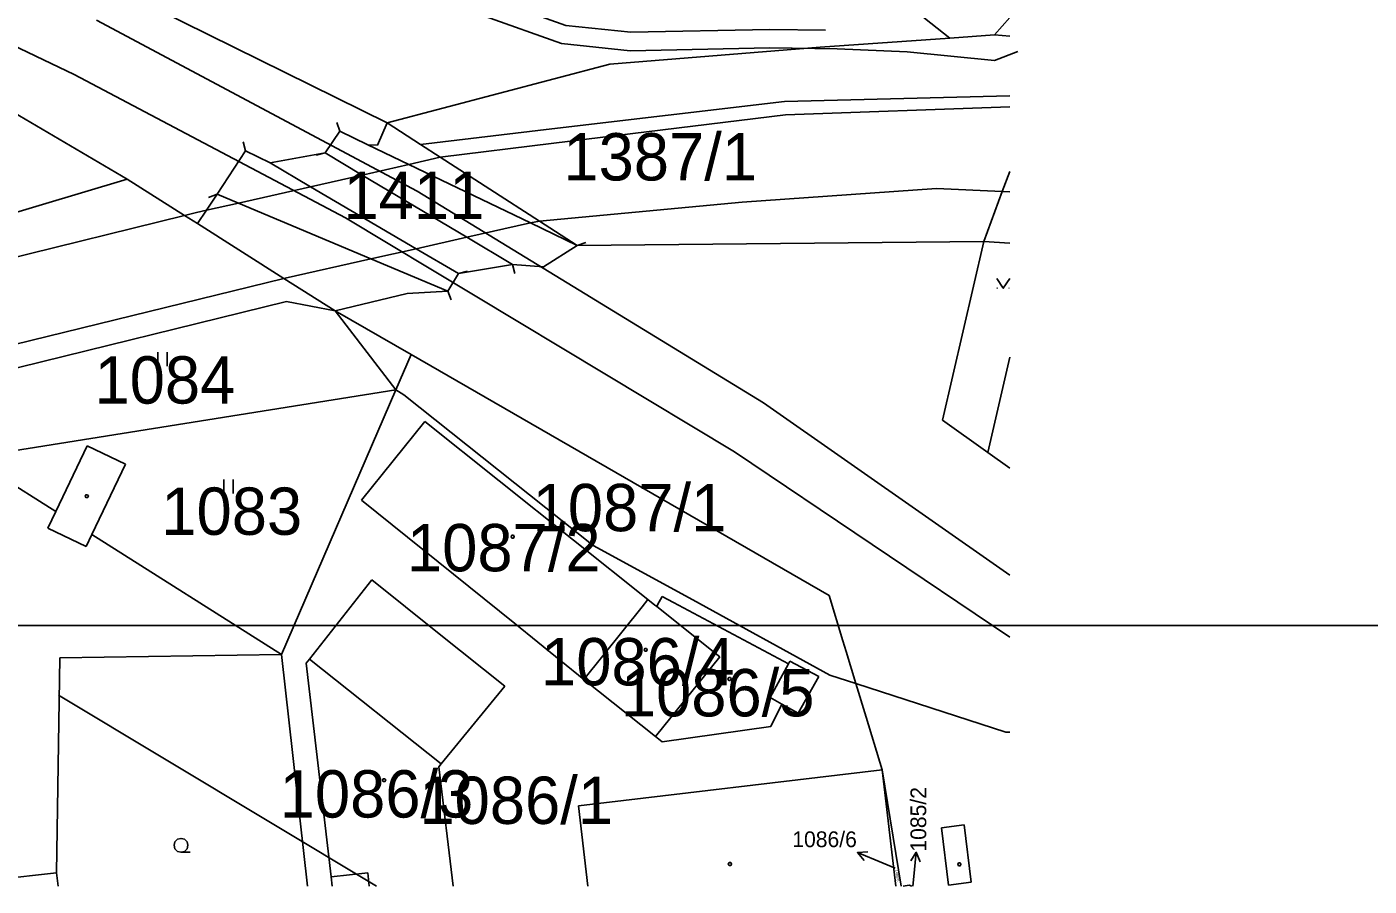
# Model space of a CAD drawing. Extents: x -510185 to -506993, y -1126306 to -1123642.
# Drawn here: x -507996.7 to -507852.1, y -1126306.3 to -1126213.7 of the extents above; entities that cross this region are included whole.
import ezdxf

# ---------------------------------------------------------------- set-up
doc = ezdxf.new("R2010")
doc.units = 0
for name, color, linetype in [('ochranná pásma', 7, 'Continuous'), ('parcelni hranice', 7, 'Continuous'), ('u_dráha', 7, 'Continuous'), ('u_kabely', 7, 'Continuous'), ('u_teliasonera', 7, 'Continuous'), ('x_formát_rám', 7, 'Continuous'), ('ˇ2', 7, 'Continuous'), ('ˇ3', 7, 'Continuous'), ('ˇ4', 7, 'Continuous'), ('ˇ5', 7, 'Continuous'), ('ˇ7', 7, 'Continuous')]:
    doc.layers.add(name, color=color, linetype=linetype)

msp = doc.modelspace()

# ---------------------------------------------------------------- linework, layer by layer
at = {"layer": 'ochranná pásma'}
msp.add_line((-507959.08, -1126306.31), (-507993.31, -1126285.75), dxfattribs=at)
at = {"layer": 'parcelni hranice'}
for p, q in [((-507897.31, -1126214.94), (-507956.02, -1126168.46)), ((-508037.97, -1126199.6), (-507985.92, -1126230.13)), ((-507957.94, -1126224.08), (-507989.62, -1126208.41)), ((-507892.48, -1126214.6), (-507890.86, -1126212.73)), ((-507892.48, -1126214.6), (-507897.31, -1126214.94)), ((-507890.86, -1126214.73), (-507892.48, -1126214.6)), ((-507911.27, -1126215.91), (-507933.94, -1126217.74)), ((-507897.31, -1126214.94), (-507911.27, -1126215.91)), ((-507933.94, -1126217.74), (-507957.94, -1126224.08)), ((-507958.98, -1126226.47), (-507957.94, -1126224.08)), ((-507954.34, -1126226.4), (-507957.94, -1126224.08)), ((-507964.6, -1126227.31), (-507963.02, -1126224.98)), ((-507963.02, -1126224.98), (-507959.99, -1126226.44)), ((-507976.24, -1126231.74), (-507973.17, -1126227.09)), ((-507973.17, -1126227.09), (-507970.54, -1126228.38)), ((-507970.54, -1126228.38), (-507964.6, -1126227.31)), ((-507959.99, -1126226.44), (-507958.98, -1126226.47)), ((-507952.2, -1126227.78), (-507954.34, -1126226.4)), ((-507941.52, -1126234.65), (-507952.2, -1126227.78)), ((-508042.01, -1126246.97), (-507985.92, -1126230.13)), ((-507985.92, -1126230.13), (-507979.74, -1126234.05)), ((-507890.86, -1126229.3), (-507891.66, -1126231.47)), ((-507977.4, -1126233.49), (-507976.24, -1126231.74)), ((-507891.66, -1126231.47), (-507893.65, -1126236.87)), ((-507979.74, -1126234.05), (-507978.35, -1126234.93)), ((-507978.35, -1126234.93), (-507977.4, -1126233.49)), ((-507937.44, -1126237.28), (-507941.52, -1126234.65)), ((-507978.35, -1126234.93), (-507969.05, -1126240.83)), ((-507937.44, -1126237.28), (-507941.09, -1126239.59)), ((-507893.65, -1126236.87), (-507937.44, -1126237.28)), ((-507898.09, -1126256.12), (-507893.65, -1126236.87)), ((-507893.65, -1126236.87), (-507890.86, -1126237.02)), ((-507950.24, -1126240.32), (-507951.4, -1126242.22)), ((-507944.41, -1126239.34), (-507950.24, -1126240.32)), ((-507941.09, -1126239.59), (-507944.41, -1126239.34)), ((-507969.05, -1126240.83), (-507963.51, -1126244.34)), ((-508005.22, -1126252.3), (-507968.77, -1126243.32)), ((-507968.77, -1126243.32), (-507963.51, -1126244.34)), ((-507955.75, -1126242.47), (-507963.51, -1126244.34)), ((-507951.4, -1126242.22), (-507955.75, -1126242.47)), ((-507955.35, -1126249.04), (-507963.51, -1126244.34)), ((-507956.99, -1126252.84), (-507955.35, -1126249.04)), ((-507910.3, -1126275), (-507955.35, -1126249.04)), ((-507890.86, -1126249.3), (-507893.23, -1126259.59)), ((-508002.79, -1126260.16), (-507956.99, -1126252.84)), ((-507956.99, -1126252.84), (-507969.3, -1126281.36)), ((-507956.12, -1126253.37), (-507956.99, -1126252.84)), ((-507935.72, -1126269.6), (-507956.12, -1126253.37)), ((-507960.67, -1126264.73), (-507953.86, -1126256.24)), ((-507953.86, -1126256.24), (-507929.83, -1126275.42)), ((-507893.23, -1126259.59), (-507898.09, -1126256.12)), ((-507993.63, -1126265.95), (-507990.25, -1126258.86)), ((-507990.25, -1126258.86), (-507986.11, -1126260.83)), ((-508002.79, -1126260.16), (-507993.63, -1126265.95)), ((-507986.11, -1126260.83), (-507989.73, -1126268.43)), ((-507890.86, -1126261.28), (-507893.23, -1126259.59)), ((-507944.18, -1126278.03), (-507960.67, -1126264.73)), ((-507989.73, -1126268.43), (-507969.3, -1126281.36)), ((-507924.98, -1126275.48), (-507935.72, -1126269.6)), ((-507965.51, -1126280.86), (-507959.58, -1126273.29)), ((-507959.58, -1126273.29), (-507952.32, -1126279.11)), ((-507928.79, -1126275.99), (-507928.31, -1126275.1)), ((-507928.31, -1126275.1), (-507927.07, -1126275.76)), ((-507908.82, -1126279.87), (-507910.3, -1126275)), ((-507930.46, -1126276.21), (-507936.73, -1126284.03)), ((-507929.83, -1126275.42), (-507930.46, -1126276.21)), ((-507929.83, -1126275.42), (-507929.07, -1126276.02)), ((-507929.07, -1126276.02), (-507928.89, -1126276.17)), ((-507928.89, -1126276.17), (-507928.79, -1126275.99)), ((-507928.89, -1126276.17), (-507922.1, -1126281.6)), ((-507927.07, -1126275.76), (-507914.69, -1126282.36)), ((-507910.22, -1126283.57), (-507924.98, -1126275.48)), ((-507936.73, -1126284.03), (-507944.18, -1126278.03)), ((-507952.32, -1126279.11), (-507945.23, -1126284.78)), ((-507966.29, -1126281.85), (-507965.51, -1126280.86)), ((-507908.82, -1126279.87), (-507908.47, -1126281.03)), ((-507908.47, -1126281.03), (-507907.42, -1126284.48)), ((-507993.2, -1126281.7), (-507993.55, -1126304.86)), ((-507969.3, -1126281.36), (-507993.2, -1126281.7)), ((-507969.3, -1126281.36), (-507966.52, -1126306.31)), ((-507966.63, -1126282.28), (-507966.29, -1126281.85)), ((-507963.96, -1126305.32), (-507966.63, -1126282.28)), ((-507922.1, -1126281.6), (-507929.01, -1126290.19)), ((-507914.69, -1126282.36), (-507914.54, -1126282.08)), ((-507914.54, -1126282.08), (-507911.43, -1126283.73)), ((-507929.01, -1126290.19), (-507936.73, -1126284.03)), ((-507911.43, -1126283.73), (-507913.64, -1126287.69)), ((-507907.42, -1126284.48), (-507910.22, -1126283.57)), ((-507945.23, -1126284.78), (-507952.11, -1126293.15)), ((-507907.42, -1126284.48), (-507906.32, -1126288.11)), ((-507891.26, -1126289.72), (-507907.42, -1126284.48)), ((-507915.42, -1126286.69), (-507916.59, -1126289.11)), ((-507913.64, -1126287.69), (-507915.42, -1126286.69)), ((-507906.32, -1126288.11), (-507904.59, -1126293.79)), ((-507916.59, -1126289.11), (-507928.31, -1126290.75)), ((-507890.86, -1126289.72), (-507891.26, -1126289.72)), ((-507928.31, -1126290.75), (-507929.01, -1126290.19)), ((-507952.11, -1126293.15), (-507952.35, -1126293.44)), ((-507952.35, -1126293.44), (-507950.83, -1126306.31)), ((-507937.31, -1126297.66), (-507904.59, -1126293.79)), ((-507904.59, -1126293.79), (-507902.55, -1126306.31)), ((-507904.59, -1126293.79), (-507903.11, -1126306.31)), ((-507936.32, -1126306.31), (-507937.31, -1126297.66)), ((-507993.55, -1126304.86), (-507993.37, -1126306.31)), ((-507963.84, -1126306.31), (-507963.96, -1126305.32)), ((-507902.34, -1126306.31), (-507901.68, -1126306.22)), ((-507901.68, -1126306.22), (-507901.39, -1126306.31))]:
    msp.add_line(p, q, dxfattribs=at)
at = {"layer": 'u_dráha'}
for p, q in [((-508052.7, -1126189.93), (-507991.63, -1126218.85)), ((-507989.25, -1126213.01), (-507954.68, -1126231.42)), ((-507991.63, -1126218.85), (-507962.41, -1126234.32)), ((-507954.68, -1126231.42), (-507917.39, -1126254.25)), ((-507920.49, -1126259.5), (-507962.41, -1126234.32)), ((-507917.39, -1126254.25), (-507890.86, -1126272.79)), ((-507890.86, -1126279.49), (-507920.49, -1126259.5))]:
    msp.add_line(p, q, dxfattribs=at)
at = {"layer": 'u_kabely'}
msp.add_lwpolyline([(-508080.77, -1126135.48), (-508047.08, -1126150.77), (-508038.75, -1126154.81), (-508016.73, -1126165.22), (-508010.3, -1126169.28), (-508006.75, -1126171.93), (-508002.08, -1126176.04), (-507985.3, -1126188.08), (-507972.36, -1126197.23), (-507966.36, -1126201.38), (-507956.15, -1126208.04), (-507947.45, -1126212.56), (-507939.14, -1126215.53), (-507931.75, -1126216.31), (-507916.7, -1126216), (-507909.46, -1126216.1), (-507901.89, -1126216.41), (-507892.49, -1126217.34), (-507890, -1126216.4)], dxfattribs=at)
at = {"layer": 'u_teliasonera'}
msp.add_lwpolyline([(-508079.95, -1126133.66), (-508046.23, -1126148.96), (-508037.89, -1126153.01), (-508015.77, -1126163.46), (-508009.16, -1126167.63), (-508005.49, -1126170.38), (-508000.83, -1126174.47), (-507984.14, -1126186.45), (-507971.21, -1126195.59), (-507965.24, -1126199.72), (-507955.14, -1126206.31), (-507946.65, -1126210.72), (-507938.69, -1126213.57), (-507931.67, -1126214.31), (-507916.71, -1126214), (-507910.72, -1126214.08)], dxfattribs=at)
at = {"layer": 'x_formát_rám'}
msp.add_lwpolyline([(-510158.52, -1126278.21), (-507008.52, -1126278.21), (-507008.52, -1123673.61), (-510158.52, -1123673.61)], close=True, dxfattribs=at)
at = {"layer": 'ˇ3'}
for points in [[(-507892.26, -1126240.85), (-507891.56, -1126241.9), (-507890.86, -1126240.85)], [(-507892.23, -1126241.9), (-507892.16, -1126241.9)], [(-507890.97, -1126241.9), (-507890.9, -1126241.9)], [(-507982.61, -1126248.79), (-507982.61, -1126250.29)], [(-507981.61, -1126250.29), (-507981.61, -1126248.79)], [(-507975.5, -1126262.5), (-507975.5, -1126264)], [(-507974.5, -1126264), (-507974.5, -1126262.5)], [(-507980.13, -1126302.66), (-507980.51, -1126302.56), (-507980.78, -1126302.28), (-507980.88, -1126301.91), (-507980.78, -1126301.53), (-507980.51, -1126301.26), (-507980.13, -1126301.16), (-507979.76, -1126301.26), (-507979.48, -1126301.53), (-507979.38, -1126301.91), (-507979.48, -1126302.28), (-507979.76, -1126302.56), (-507980.13, -1126302.66), (-507979.13, -1126302.66)]]:
    msp.add_lwpolyline(points, dxfattribs=at)
at = {"layer": 'ˇ4'}
for p, q in [((-507940.19, -1126224.73), (-507915.12, -1126221.77)), ((-507915.12, -1126221.77), (-507890.86, -1126221.16)), ((-507915.01, -1126223.19), (-507939.98, -1126226.27)), ((-507890.86, -1126222.36), (-507915.01, -1126223.19)), ((-507954.34, -1126226.4), (-507940.19, -1126224.73)), ((-507964.6, -1126227.31), (-507960.61, -1126229.69)), ((-507959.99, -1126226.44), (-507955.6, -1126228.55)), ((-507939.98, -1126226.27), (-507952.2, -1126227.78)), ((-507970.54, -1126228.38), (-507966.18, -1126230.95)), ((-507960.61, -1126229.69), (-507955.6, -1126228.55)), ((-507955.6, -1126228.55), (-507952.2, -1126227.78)), ((-507955.6, -1126228.55), (-507942.47, -1126234.86)), ((-507966.18, -1126230.95), (-507960.61, -1126229.69)), ((-507960.61, -1126229.69), (-507949.34, -1126236.4)), ((-507976.24, -1126231.74), (-507973.95, -1126232.71)), ((-507973.95, -1126232.71), (-507966.18, -1126230.95)), ((-507966.18, -1126230.95), (-507954.81, -1126237.63)), ((-507919.68, -1126232.61), (-507898.73, -1126231.15)), ((-507898.73, -1126231.15), (-507891.66, -1126231.47)), ((-507891.66, -1126231.47), (-507890.86, -1126231.5)), ((-507977.4, -1126233.49), (-507973.95, -1126232.71)), ((-507973.95, -1126232.71), (-507959.69, -1126238.72)), ((-507941.52, -1126234.65), (-507919.68, -1126232.61)), ((-507999.24, -1126238.86), (-507979.74, -1126234.05)), ((-507979.74, -1126234.05), (-507978.46, -1126233.73)), ((-507978.46, -1126233.73), (-507977.4, -1126233.49)), ((-507949.34, -1126236.4), (-507942.47, -1126234.86)), ((-507942.47, -1126234.86), (-507941.52, -1126234.65)), ((-507942.47, -1126234.86), (-507937.44, -1126237.28)), ((-507959.69, -1126238.72), (-507954.81, -1126237.63)), ((-507954.81, -1126237.63), (-507949.34, -1126236.4)), ((-507954.81, -1126237.63), (-507950.24, -1126240.32)), ((-507949.34, -1126236.4), (-507944.41, -1126239.34)), ((-507968.91, -1126240.79), (-507959.69, -1126238.72)), ((-507959.69, -1126238.72), (-507951.4, -1126242.22)), ((-507969.05, -1126240.83), (-508002.59, -1126249.07)), ((-507969.05, -1126240.83), (-507968.91, -1126240.79)), ((-507963.51, -1126244.34), (-507956.99, -1126252.84)), ((-507994.48, -1126267.73), (-507993.63, -1126265.95)), ((-507990.34, -1126269.72), (-507994.48, -1126267.73)), ((-507989.73, -1126268.43), (-507990.34, -1126269.72)), ((-507966.29, -1126281.85), (-507952.11, -1126293.15)), ((-507914.69, -1126282.36), (-507916.67, -1126286)), ((-507916.67, -1126286), (-507915.42, -1126286.69)), ((-507898.19, -1126300.02), (-507895.75, -1126299.72)), ((-507895.75, -1126299.72), (-507895, -1126305.89)), ((-507897.44, -1126306.19), (-507898.19, -1126300.02)), ((-508001.98, -1126305.83), (-507993.55, -1126304.86)), ((-507963.96, -1126305.32), (-507960.01, -1126304.86)), ((-507960.01, -1126304.86), (-507959.85, -1126306.31)), ((-507895, -1126305.89), (-507897.44, -1126306.19))]:
    msp.add_line(p, q, dxfattribs=at)
for points in [[(-507963.02, -1126224.98), (-507963.35, -1126224.05)], [(-507973.17, -1126227.09), (-507973.43, -1126226.13)], [(-507964.6, -1126227.31), (-507965.56, -1126227.55)], [(-507976.24, -1126231.74), (-507977.16, -1126232.11)], [(-507937.44, -1126237.28), (-507936.51, -1126236.95)], [(-507950.24, -1126240.32), (-507949.28, -1126240.06)], [(-507944.41, -1126239.34), (-507944.17, -1126240.3)], [(-507951.4, -1126242.22), (-507951.03, -1126243.14)]]:
    msp.add_lwpolyline(points, dxfattribs=at)
at = {"layer": 'ˇ5'}
for points in [[(-507990.2, -1126264.14), (-507990.11, -1126264.29), (-507990.2, -1126264.44), (-507990.38, -1126264.44), (-507990.47, -1126264.29), (-507990.38, -1126264.14)], [(-507944.31, -1126268.51), (-507944.23, -1126268.66), (-507944.31, -1126268.81), (-507944.49, -1126268.81), (-507944.58, -1126268.66), (-507944.49, -1126268.51)], [(-507929.98, -1126280.69), (-507929.9, -1126280.84), (-507929.98, -1126280.99), (-507930.16, -1126280.99), (-507930.24, -1126280.84), (-507930.16, -1126280.69)], [(-507920.94, -1126283.84), (-507920.86, -1126283.99), (-507920.94, -1126284.14), (-507921.12, -1126284.14), (-507921.21, -1126283.99), (-507921.12, -1126283.84)], [(-507958.16, -1126294.74), (-507958.08, -1126294.89), (-507958.16, -1126295.04), (-507958.34, -1126295.04), (-507958.42, -1126294.89), (-507958.34, -1126294.74)], [(-507920.9, -1126303.78), (-507920.82, -1126303.93), (-507920.9, -1126304.08), (-507921.08, -1126304.08), (-507921.17, -1126303.93), (-507921.08, -1126303.78)], [(-507896.19, -1126303.81), (-507896.11, -1126303.96), (-507896.19, -1126304.11), (-507896.37, -1126304.11), (-507896.46, -1126303.96), (-507896.37, -1126303.81)]]:
    msp.add_lwpolyline(points, close=True, dxfattribs=at)
at = {"layer": 'ˇ7'}
for p, q in [((-507903.19, -1126304.37), (-507904.49, -1126303.84)), ((-507901.29, -1126306.31), (-507901.22, -1126305.64))]:
    msp.add_line(p, q, dxfattribs=at)
for points in [[(-507906.53, -1126303.54), (-507907.27, -1126302.7), (-507906.15, -1126302.62)], [(-507907.27, -1126302.7), (-507904.49, -1126303.84)], [(-507901.52, -1126303.6), (-507900.92, -1126302.66), (-507900.52, -1126303.7)], [(-507900.92, -1126302.66), (-507901.22, -1126305.64)]]:
    msp.add_lwpolyline(points, dxfattribs=at)

# ---------------------------------------------------------------- texts
at = {"layer": 'ˇ2'}
for s, p in [('1387/1', (-507938.94, -1126230.28)), ('1411', (-507962.63, -1126234.44)), ('1084', (-507989.45, -1126254.32)), ('1083', (-507982.25, -1126268.46)), ('1087/1', (-507942.25, -1126268.07)), ('1087/2', (-507955.79, -1126272.39)), ('1086/4', (-507941.35, -1126284.68)), ('1086/5', (-507932.75, -1126288.02)), ('1086/3', (-507969.5, -1126298.92)), ('1086/1', (-507954.45, -1126299.61))]:
    msp.add_text(s, height=5.1, dxfattribs=at).set_placement(p)
msp.add_text('1086/6', height=0.3, rotation=276.2803, dxfattribs=at).set_placement((-507903.15, -1126304.55))
at = {"layer": 'ˇ7'}
msp.add_text('1085/2', height=1.7, rotation=90.0117, dxfattribs=at).set_placement((-507899.85, -1126302.59))
msp.add_text('1086/6', height=1.7, dxfattribs=at).set_placement((-507914.28, -1126302.11))

doc.saveas('drawing.dxf')
